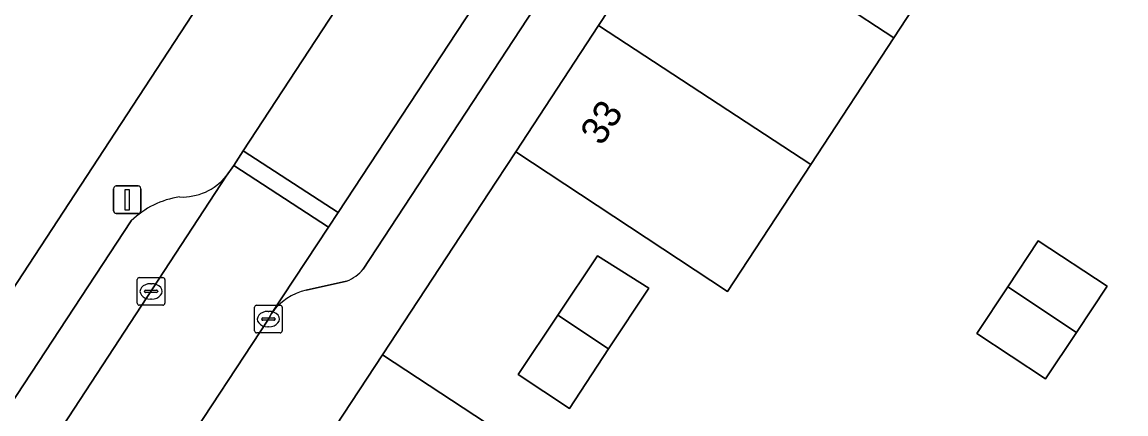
# Model space of a CAD drawing. Extents: x 159279 to 160377, y 384531 to 385888.
# Drawn here: x 159606.48 to 159646.49, y 385239.48 to 385253.67 of the extents above; entities that cross this region are included whole.
import ezdxf

# ---------------------------------------------------------------- set-up
doc = ezdxf.new("R2010")
doc.units = 0
for name, color, linetype in [('IMGEO_Erf', 7, 'Continuous'), ('IMGEO_Kolk', 7, 'Continuous'), ('IMGEO_Lichtmast', 7, 'Continuous'), ('IMGEO_Pand', 7, 'Continuous'), ('IMGEO_Pand_nummerreeks', 7, 'Continuous'), ('IMGEO_Parkeervlak_open', 7, 'Continuous'), ('IMGEO_Rijbaan_lokaal_open', 7, 'Continuous'), ('IMGEO_Voetpad_open', 7, 'Continuous')]:
    doc.layers.add(name, color=color, linetype=linetype)

msp = doc.modelspace()

# ---------------------------------------------------------------- linework, layer by layer
at = {"layer": 'IMGEO_Erf'}
for points in [[(159610.074, 385250), (159629.433, 385279.565)], [(159647.111, 385266.887), (159644.099, 385262.292), (159641.088, 385257.698), (159638.076, 385253.104), (159635.065, 385248.509), (159632.053, 385243.915), (159624.382, 385248.977), (159623.674, 385247.909), (159619.542, 385241.615), (159624.157, 385238.586), (159628.785, 385235.549), (159633.414, 385232.511), (159637.601, 385229.763), (159638.602, 385231.279), (159642.462, 385228.747), (159643.294, 385228.201), (159647.987, 385225.124)], [(159581.668, 385206.619), (159610.074, 385250)]]:
    msp.add_lwpolyline(points, dxfattribs=at)
for points in [[(159641.086, 385242.397), (159642.209, 385244.086), (159643.313, 385245.747), (159645.811, 385244.102), (159644.694, 385242.428), (159643.576, 385240.754)], [(159624.468, 385240.909), (159625.904, 385243.058), (159627.339, 385245.207), (159629.193, 385244.031), (159627.74, 385241.831), (159626.318, 385239.678)]]:
    msp.add_lwpolyline(points, close=True, dxfattribs=at)
at = {"layer": 'IMGEO_Kolk'}
for p, q in [((159610.656, 385243.491), (159610.656, 385244.343)), ((159610.731, 385244.417), (159611.583, 385244.417)), ((159611.144, 385244.197), (159611.169, 385244.197)), ((159611.657, 385244.343), (159611.657, 385243.491)), ((159610.915, 385243.911), (159610.915, 385243.923)), ((159611.353, 385243.874), (159610.955, 385243.874)), ((159610.958, 385243.96), (159611.356, 385243.96)), ((159611.399, 385243.923), (159611.399, 385243.911)), ((159611.583, 385243.417), (159610.731, 385243.417)), ((159611.167, 385243.637), (159611.142, 385243.637)), ((159614.908, 385242.488), (159614.908, 385243.34)), ((159614.983, 385243.414), (159615.835, 385243.414)), ((159615.909, 385243.34), (159615.909, 385242.488)), ((159615.167, 385242.908), (159615.167, 385242.92)), ((159615.21, 385242.957), (159615.608, 385242.957)), ((159615.396, 385243.194), (159615.421, 385243.194)), ((159615.651, 385242.92), (159615.651, 385242.908)), ((159615.605, 385242.871), (159615.207, 385242.871)), ((159615.419, 385242.634), (159615.394, 385242.634)), ((159615.835, 385242.414), (159614.983, 385242.414))]:
    msp.add_line(p, q, dxfattribs=at)
for points in [[(159610.656, 385243.491), (159610.656, 385244.343)], [(159610.731, 385244.417), (159611.583, 385244.417)], [(159611.657, 385244.343), (159611.657, 385243.491)], [(159611.583, 385243.417), (159610.731, 385243.417)], [(159614.908, 385242.488), (159614.908, 385243.34)], [(159614.983, 385243.414), (159615.835, 385243.414)], [(159615.909, 385243.34), (159615.909, 385242.488)], [(159615.835, 385242.414), (159614.983, 385242.414)]]:
    msp.add_lwpolyline(points, dxfattribs=at)
for centre, radius, start, end in [((159610.733, 385244.341), 0.0765, 91.552, 178.448), ((159610.733, 385244.341), 0.0765, 91.552, 178.448), ((159611.581, 385244.341), 0.0765, 1.552, 88.448), ((159611.581, 385244.341), 0.0765, 1.552, 88.448), ((159610.955, 385243.92), 0.0403, 85.8775, 175.7526), ((159610.952, 385243.91), 0.0366, 178.938, 274.7102), ((159611.356, 385243.917), 0.043, 264.8664, 352.4533), ((159611.36, 385243.922), 0.0386, 1.7309, 96.639), ((159610.733, 385243.493), 0.0765, 181.552, 268.448), ((159610.733, 385243.493), 0.0765, 181.552, 268.448), ((159611.581, 385243.493), 0.0765, 271.552, 358.448), ((159611.581, 385243.493), 0.0765, 271.552, 358.448), ((159614.985, 385243.338), 0.0765, 91.552, 178.448), ((159614.985, 385243.338), 0.0765, 91.552, 178.448), ((159615.833, 385243.338), 0.0765, 1.552, 88.448), ((159615.833, 385243.338), 0.0765, 1.552, 88.448), ((159615.207, 385242.917), 0.0403, 85.8775, 175.7526), ((159615.204, 385242.907), 0.0366, 178.938, 274.7102), ((159615.608, 385242.914), 0.043, 264.8664, 352.4533), ((159615.612, 385242.919), 0.0386, 1.7309, 96.639), ((159614.985, 385242.49), 0.0765, 181.552, 268.448), ((159614.985, 385242.49), 0.0765, 181.552, 268.448), ((159615.833, 385242.49), 0.0765, 271.552, 358.448), ((159615.833, 385242.49), 0.0765, 271.552, 358.448)]:
    msp.add_arc(centre, radius, start, end, dxfattribs=at)
for centre, major_axis, ratio, start_param, end_param in [((159611.143, 385243.917), (-0.387, 0.002), 0.722429, 4.712389, 7.853982), ((159611.168, 385243.917), (-0.39, 0.002), 0.717154, 1.570796, 4.712389), ((159615.395, 385242.914), (-0.387, 0.002), 0.722429, 4.712389, 7.853982), ((159615.42, 385242.914), (-0.39, 0.002), 0.717154, 1.570796, 4.712389)]:
    msp.add_ellipse(centre, major_axis=major_axis, ratio=ratio, start_param=start_param, end_param=end_param, dxfattribs=at)
at = {"layer": 'IMGEO_Lichtmast'}
for p, q in [((159609.898, 385247.737), (159610.688, 385247.737)), ((159610.688, 385247.737), (159609.898, 385247.737)), ((159609.798, 385246.837), (159609.798, 385247.637)), ((159609.798, 385247.637), (159609.798, 385246.837)), ((159610.788, 385247.637), (159610.788, 385246.837)), ((159610.788, 385246.837), (159610.788, 385247.637)), ((159610.688, 385246.737), (159609.898, 385246.737)), ((159609.898, 385246.737), (159610.688, 385246.737))]:
    msp.add_line(p, q, dxfattribs=at)
msp.add_lwpolyline([(159610.218, 385247.612), (159610.368, 385247.612), (159610.368, 385246.862), (159610.218, 385246.862), (159610.218, 385247.612)], dxfattribs=at)
for centre, start, end in [((159609.898, 385247.637), 90, 180), ((159609.898, 385247.637), 90, 180), ((159610.688, 385247.637), 0, 90), ((159610.688, 385247.637), 360, 90), ((159609.898, 385246.837), 180, 270), ((159609.898, 385246.837), 180, 270), ((159610.688, 385246.837), 270, 0), ((159610.688, 385246.837), 270, 0)]:
    msp.add_arc(centre, 0.1, start, end, dxfattribs=at)
at = {"layer": 'IMGEO_Pand'}
for points in [[(159633.405, 385262.734), (159630.392, 385258.14), (159638.076, 385253.104), (159641.088, 385257.698)], [(159630.392, 385258.14), (159627.379, 385253.547), (159635.065, 385248.509), (159638.076, 385253.104)], [(159627.379, 385253.547), (159624.382, 385248.977), (159632.053, 385243.915), (159635.065, 385248.509)], [(159645.811, 385244.102), (159643.313, 385245.747), (159642.209, 385244.086), (159644.694, 385242.428)], [(159627.339, 385245.207), (159625.904, 385243.058), (159627.74, 385241.831), (159629.193, 385244.031)], [(159644.694, 385242.428), (159642.209, 385244.086), (159641.086, 385242.397), (159643.576, 385240.754)], [(159627.74, 385241.831), (159625.904, 385243.058), (159624.468, 385240.909), (159626.318, 385239.678)], [(159624.157, 385238.586), (159619.542, 385241.615), (159614.468, 385233.909), (159619.097, 385230.873)]]:
    msp.add_lwpolyline(points, close=True, dxfattribs=at)
at = {"layer": 'IMGEO_Parkeervlak_open'}
for points in [[(159634.235, 385271.564), (159631.474, 385267.364), (159631.128, 385266.838), (159617.935, 385246.773), (159617.588, 385246.247), (159615.528, 385243.113)], [(159618.849, 385244.727), (159634.211, 385268.144)], [(159602.029, 385229.995), (159613.885, 385248.094)], [(159610.441, 385246.475), (159601.888, 385233.471)], [(159616.782, 385243.967), (159618.245, 385244.291)]]:
    msp.add_lwpolyline(points, dxfattribs=at)
for centre, radius, start, end in [((159612.285, 385249.403), 2.067, 267.4671, 320.7092), ((159612.639, 385244.221), 3.148, 98.1336, 134.2883), ((159617.753, 385245.608), 1.406, 290.4627, 321.1849), ((159617.227, 385241.966), 2.05, 102.533, 145.9783)]:
    msp.add_arc(centre, radius, start, end, dxfattribs=at)
at = {"layer": 'IMGEO_Rijbaan_lokaal_open'}
for points in [[(159631.128, 385266.838), (159629.352, 385267.984), (159627.653, 385269.081), (159614.498, 385249.01), (159617.935, 385246.773)], [(159614.498, 385249.01), (159614.153, 385248.483), (159617.588, 385246.247), (159617.935, 385246.773)], [(159605.742, 385228.2), (159615.409, 385242.914), (159615.528, 385243.113), (159617.588, 385246.247), (159614.153, 385248.483), (159613.885, 385248.094), (159602.029, 385229.995), (159600.774, 385228.082), (159590.541, 385212.477), (159587.804, 385208.303), (159591.334, 385205.944), (159591.671, 385206.478), (159591.588, 385206.536), (159593.472, 385209.471), (159593.507, 385209.523)]]:
    msp.add_lwpolyline(points, close=True, dxfattribs=at)
at = {"layer": 'IMGEO_Voetpad_open'}
for points in [[(159619.542, 385241.615), (159623.674, 385247.909), (159624.382, 385248.977), (159627.379, 385253.547), (159630.392, 385258.14), (159633.405, 385262.734), (159636.418, 385267.327), (159639.431, 385271.921), (159642.438, 385276.506), (159643.851, 385275.579), (159646.28, 385277.237), (159650.265, 385279.932)], [(159629.433, 385279.565), (159610.074, 385250), (159581.668, 385206.619), (159579.129, 385202.804), (159579.823, 385202.444), (159580.465, 385202.468), (159581.102, 385202.549), (159581.729, 385202.687), (159582.342, 385202.88), (159582.935, 385203.127), (159583.503, 385203.426), (159584.042, 385203.775), (159584.548, 385204.17), (159585.017, 385204.609), (159585.445, 385205.089), (159585.828, 385205.604), (159585.943, 385205.78), (159587.459, 385207.776), (159587.804, 385208.303), (159590.541, 385212.477)], [(159613.885, 385248.094), (159614.153, 385248.483), (159614.498, 385249.01), (159627.653, 385269.081), (159627.776, 385269.272)], [(159634.211, 385268.144), (159618.849, 385244.727)], [(159601.888, 385233.471), (159610.441, 385246.475)], [(159618.245, 385244.291), (159616.782, 385243.967)], [(159615.528, 385243.113), (159615.409, 385242.914), (159605.742, 385228.2)], [(159593.507, 385209.523), (159593.472, 385209.471), (159591.588, 385206.536), (159591.671, 385206.478), (159591.334, 385205.944), (159590.988, 385205.396), (159590.732, 385204.989), (159593.46, 385203.143), (159594.045, 385202.748), (159594.133, 385202.882), (159597.153, 385207.487), (159600.173, 385212.091), (159603.192, 385216.696), (159606.212, 385221.3), (159609.232, 385225.905), (159611.013, 385228.628), (159614.468, 385233.909), (159619.542, 385241.615)]]:
    msp.add_lwpolyline(points, dxfattribs=at)
for centre, radius, start, end in [((159612.285, 385249.403), 2.067, 267.4671, 320.7092), ((159612.639, 385244.221), 3.148, 98.1336, 134.2883), ((159617.753, 385245.608), 1.406, 290.4627, 321.1849), ((159617.227, 385241.966), 2.05, 102.533, 145.9783)]:
    msp.add_arc(centre, radius, start, end, dxfattribs=at)

# ---------------------------------------------------------------- texts
at = {"layer": 'IMGEO_Pand_nummerreeks'}
msp.add_text('33', height=1, rotation=56.7457, dxfattribs=at).set_placement((159627.487, 385249.153))

doc.saveas('drawing.dxf')
